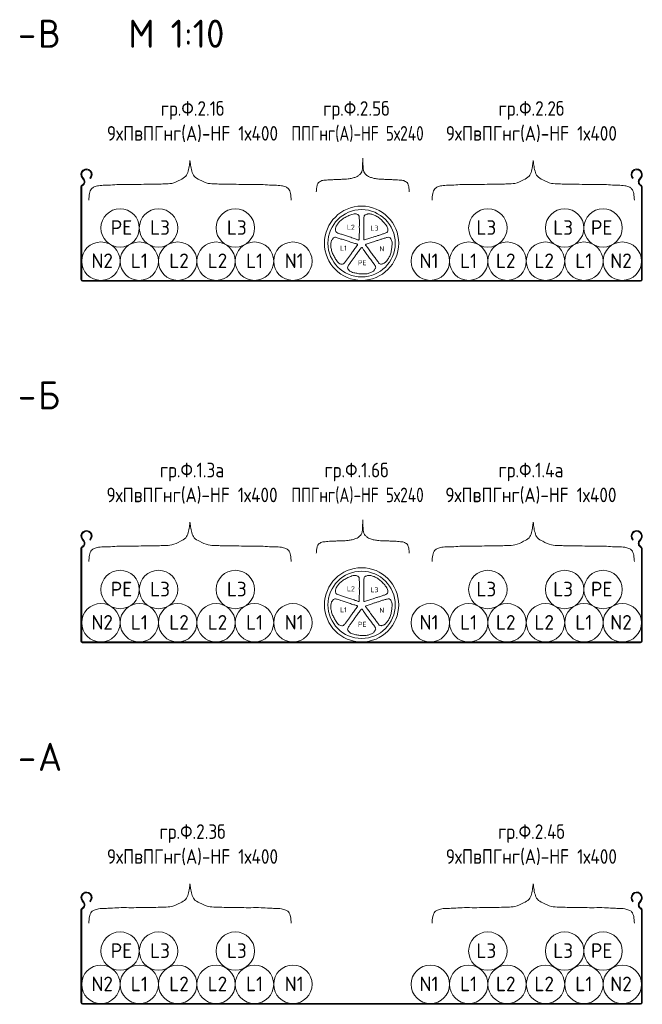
# Model space of a CAD drawing. Header units: millimetres. Extents: x -32229 to 291619, y -13689 to 125138.
# Tile 561 of 565: x 162424 to 162978, y 20 to 897. Entities that reach past the tile are written whole.
import ezdxf

# ---------------------------------------------------------------- set-up
doc = ezdxf.new("R2010")
doc.units = ezdxf.units.MM
doc.layers.add('G-____-____-TEXT', color=7, linetype='Continuous', lineweight=9)
doc.layers.add('Заполнение лотков_dwg', color=7, linetype='Continuous', lineweight=9, true_color=0x767676)
doc.styles.add('GOST Common_11', font='GOST_Common.ttf', dxfattribs={"height": 25})
doc.styles.add('GOST Common_3', font='GOST_Common.ttf', dxfattribs={"height": 13})
doc.styles.add('GOST Common_4', font='GOST_Common.ttf', dxfattribs={"width": 0.9, "height": 13})
doc.styles.add('GOST Common_6', font='GOST_Common.ttf', dxfattribs={"width": 0.8, "height": 13})
doc.styles.add('GOST Common_7', font='GOST_Common.ttf', dxfattribs={"height": 4.499724})

# ---------------------------------------------------------------- blocks, each defined once
blk = doc.blocks.new('Заполнение лотков_dwg__U9-3107531-Заполнение лотков')
at = {"lineweight": 9}
for p, q in [((45.57, 111.74), (46.79, 110.16)), ((47.35, 110.58), (46.12, 112.17)), ((52.53, 111.73), (53.02, 111.23)), ((536.02, 111.23), (536.51, 111.73)), ((542.92, 112.17), (541.7, 110.58)), ((542.25, 110.16), (543.48, 111.74)), ((44.52, 103.47), (44.52, 21.3)), ((45.22, 21.3), (45.22, 103.47)), ((543.82, 103.47), (543.82, 21.3)), ((544.52, 21.3), (544.52, 103.47)), ((543.02, 20.5), (46.02, 20.5)), ((46.02, 19.8), (543.02, 19.8))]:
    blk.add_line(p, q, dxfattribs=at)
for centre, radius, start, end in [((49.52, 114.8), 5, 314.427, 217.75957), ((49.52, 114.8), 4.3, 314.427, 217.75957), ((539.52, 114.8), 5, 322.24043, 225.573), ((539.52, 114.8), 4.3, 322.24043, 225.573), ((47.02, 103.47), 2.5, 118.21148, 180), ((44.42, 108.32), 3, 298.21148, 37.75957), ((44.42, 108.32), 3.7, 298.21148, 37.75957), ((544.62, 108.32), 3.7, 142.24043, 241.78852), ((544.62, 108.32), 3, 142.24043, 241.78852), ((542.02, 103.47), 2.5, 0, 61.78852), ((47.02, 103.47), 1.8, 118.21148, 180), ((542.02, 103.47), 1.8, 0, 61.78852), ((46.02, 21.3), 1.5, 180, 270), ((46.02, 21.3), 0.8, 180, 270), ((543.02, 21.3), 0.8, 270, 360), ((543.02, 21.3), 1.5, 270, 360)]:
    blk.add_arc(centre, radius, start, end, dxfattribs=at)
blk = doc.blocks.new('Заполнение лотков_dwg__U5-3107534-Заполнение лотков')
at = {"lineweight": 9}
for p, q in [((45.57, 433.82), (46.79, 432.24)), ((47.35, 432.67), (46.12, 434.25)), ((52.53, 433.81), (53.02, 433.31)), ((536.02, 433.31), (536.51, 433.81)), ((542.92, 434.25), (541.7, 432.67)), ((542.25, 432.24), (543.48, 433.82)), ((44.52, 425.55), (44.52, 343.38)), ((45.22, 343.38), (45.22, 425.55)), ((543.82, 425.55), (543.82, 343.38)), ((544.52, 343.38), (544.52, 425.55)), ((543.02, 342.58), (46.02, 342.58)), ((46.02, 341.88), (543.02, 341.88))]:
    blk.add_line(p, q, dxfattribs=at)
for centre, radius, start, end in [((49.52, 436.88), 5, 314.427, 217.75957), ((49.52, 436.88), 4.3, 314.427, 217.75957), ((539.52, 436.88), 5, 322.24043, 225.573), ((539.52, 436.88), 4.3, 322.24043, 225.573), ((44.42, 430.4), 3, 298.21148, 37.75957), ((44.42, 430.4), 3.7, 298.21148, 37.75957), ((544.62, 430.4), 3.7, 142.24043, 241.78852), ((544.62, 430.4), 3, 142.24043, 241.78852), ((47.02, 425.55), 2.5, 118.21148, 180), ((47.02, 425.55), 1.8, 118.21148, 180), ((542.02, 425.55), 1.8, 0, 61.78852), ((542.02, 425.55), 2.5, 0, 61.78852), ((46.02, 343.38), 1.5, 180, 270), ((46.02, 343.38), 0.8, 180, 270), ((543.02, 343.38), 0.8, 270, 0), ((543.02, 343.38), 1.5, 270, 0)]:
    blk.add_arc(centre, radius, start, end, dxfattribs=at)
blk = doc.blocks.new('Заполнение лотков_dwg__U4-3107537-Заполнение лотков')
at = {"lineweight": 9}
for p, q in [((45.57, 755.9), (46.79, 754.32)), ((47.35, 754.75), (46.12, 756.33)), ((52.53, 755.89), (53.02, 755.39)), ((536.02, 755.39), (536.51, 755.89)), ((542.92, 756.33), (541.7, 754.75)), ((542.25, 754.32), (543.48, 755.9)), ((44.52, 747.64), (44.52, 665.46)), ((45.22, 665.46), (45.22, 747.64)), ((543.82, 747.64), (543.82, 665.46)), ((544.52, 665.46), (544.52, 747.64)), ((543.02, 664.66), (46.02, 664.66)), ((46.02, 663.96), (543.02, 663.96))]:
    blk.add_line(p, q, dxfattribs=at)
for centre, radius, start, end in [((49.52, 758.96), 5, 314.427, 217.75957), ((49.52, 758.96), 4.3, 314.427, 217.75957), ((539.52, 758.96), 5, 322.24043, 225.573), ((539.52, 758.96), 4.3, 322.24043, 225.573), ((44.42, 752.48), 3, 298.21148, 37.75957), ((44.42, 752.48), 3.7, 298.21148, 37.75957), ((544.62, 752.48), 3.7, 142.24043, 241.78852), ((544.62, 752.48), 3, 142.24043, 241.78852), ((47.02, 747.64), 2.5, 118.21148, 180), ((47.02, 747.64), 1.8, 118.21148, 180), ((542.02, 747.64), 1.8, 0, 61.78852), ((542.02, 747.64), 2.5, 0, 61.78852), ((46.02, 665.46), 1.5, 180, 270), ((46.02, 665.46), 0.8, 180, 270), ((543.02, 665.46), 0.8, 270, 0), ((543.02, 665.46), 1.5, 270, 0)]:
    blk.add_arc(centre, radius, start, end, dxfattribs=at)
blk = doc.blocks.new('Заполнение лотков_dwg-2902818-Заполнение лотков')
at = {"lineweight": 9}
for centre in [(79.47, 711.39), (113.67, 711.39), (182.07, 711.39), (406.97, 711.39), (475.37, 711.39), (509.57, 711.39), (62.32, 681.76), (96.52, 681.76), (130.72, 681.76), (164.92, 681.76), (199.12, 681.76), (233.32, 681.76), (355.72, 681.76), (389.92, 681.76), (424.12, 681.76), (458.32, 681.76), (492.52, 681.76), (526.72, 681.76), (79.47, 389.3), (113.67, 389.3), (182.07, 389.3), (406.97, 389.3), (475.37, 389.3), (509.57, 389.3), (62.32, 359.68), (96.52, 359.68), (130.72, 359.68), (164.92, 359.68), (199.12, 359.68), (233.32, 359.68), (355.72, 359.68), (389.92, 359.68), (424.12, 359.68), (458.32, 359.68), (492.52, 359.68), (526.72, 359.68), (79.47, 67.22), (113.67, 67.22), (182.07, 67.22), (406.97, 67.22), (475.37, 67.22), (509.57, 67.22), (62.32, 37.6), (96.52, 37.6), (130.72, 37.6), (164.92, 37.6), (199.12, 37.6), (233.32, 37.6), (355.72, 37.6), (389.92, 37.6), (424.12, 37.6), (458.32, 37.6), (492.52, 37.6), (526.72, 37.6)]:
    blk.add_circle(centre, 17.1, dxfattribs=at)
at = {"lineweight": 20}
for centre, radius in [((294.52, 697.73), 33.07), ((294.52, 697.73), 29.94), ((294.52, 375.65), 33.07), ((294.52, 375.65), 29.94)]:
    blk.add_circle(centre, radius, dxfattribs=at)
for points, knots in [([(254.2, 743.63), (254.28, 744.68), (254.44, 746.75), (254.83, 749.49), (255.76, 751.85), (257.61, 752.57), (259.01, 753.66), (261.02, 753.87), (263.28, 754.04), (265.95, 754.44), (269.04, 754.23), (272.36, 754.71), (276.05, 754.63), (279.45, 754.75), (282.87, 755.15), (286.1, 755.6), (289.07, 756.56), (291.61, 757.73), (293.4, 759.4), (295.04, 761.47), (295.19, 764.43), (295.49, 768.37), (295.54, 771.47), (295.57, 773.39)], [0, 0, 0, 0, 2.182132, 4.314052, 5.866626, 7.063997, 8.29436, 9.499162, 11.147, 13.064348, 15.086668, 17.574193, 20.01655, 22.76622, 24.650259, 27.201992, 29.522405, 31.143136, 32.975647, 34.593911, 36.48099, 38.931204, 42.916765, 42.916765, 42.916765, 42.916765]), ([(336.95, 743.63), (336.87, 744.68), (336.71, 746.75), (336.31, 749.49), (335.39, 751.85), (333.53, 752.57), (332.13, 753.66), (330.13, 753.87), (327.87, 754.04), (325.2, 754.44), (322.1, 754.23), (318.78, 754.71), (315.09, 754.63), (311.7, 754.75), (308.27, 755.15), (305.05, 755.6), (302.08, 756.56), (299.53, 757.73), (297.75, 759.4), (296.1, 761.47), (295.95, 764.43), (295.66, 768.37), (295.61, 771.47), (295.57, 773.39)], [0, 0, 0, 0, 2.182132, 4.314052, 5.866626, 7.063997, 8.29436, 9.499162, 11.147, 13.064348, 15.086668, 17.574193, 20.01655, 22.76622, 24.650259, 27.201992, 29.522405, 31.143136, 32.975647, 34.593911, 36.48099, 38.931204, 42.916765, 42.916765, 42.916765, 42.916765]), ([(51.63, 736.19), (51.7, 738.13), (51.83, 741.6), (53.29, 746.17), (56.69, 748.2), (60.77, 749.23), (65.69, 749.44), (71.74, 749.47), (78.84, 750.26), (87.14, 749.95), (96.2, 750.12), (104.85, 750.34), (112.52, 750.29), (119.15, 750.65), (126.13, 750.62), (132.3, 753.91), (138.3, 756.82), (140.29, 762.17), (141.11, 766.86), (141.51, 770), (141.68, 771.33)], [0, 0, 0, 0, 3.342075, 5.984442, 7.621474, 9.82536, 13.143668, 15.967813, 20.138617, 25.285199, 30.111538, 35.579521, 40.042155, 43.153866, 46.946057, 51.69638, 54.970465, 57.813189, 60.898929, 63.188352, 63.188352, 63.188352, 63.188352]), ([(231.72, 736.19), (231.65, 738.13), (231.52, 741.6), (230.06, 746.17), (226.66, 748.2), (222.58, 749.23), (217.66, 749.44), (211.61, 749.47), (204.52, 750.26), (196.21, 749.95), (187.15, 750.12), (178.5, 750.34), (170.84, 750.29), (164.21, 750.65), (157.22, 750.62), (151.06, 753.91), (145.06, 756.82), (143.06, 762.17), (142.24, 766.86), (141.85, 770), (141.68, 771.33)], [0, 0, 0, 0, 3.342075, 5.984442, 7.621474, 9.82536, 13.143668, 15.967813, 20.138617, 25.285199, 30.111538, 35.579521, 40.042155, 43.153866, 46.946057, 51.69638, 54.970465, 57.813189, 60.898929, 63.188352, 63.188352, 63.188352, 63.188352]), ([(357.32, 736.19), (357.39, 738.13), (357.52, 741.6), (358.99, 746.17), (362.38, 748.2), (366.47, 749.23), (371.38, 749.44), (377.43, 749.47), (384.53, 750.26), (392.84, 749.95), (401.89, 750.12), (410.54, 750.34), (418.21, 750.29), (424.84, 750.65), (431.82, 750.62), (437.99, 753.91), (443.99, 756.82), (445.98, 762.17), (446.8, 766.86), (447.2, 770), (447.37, 771.33)], [0, 0, 0, 0, 3.342075, 5.984442, 7.621474, 9.82536, 13.143668, 15.967813, 20.138617, 25.285199, 30.111538, 35.579521, 40.042155, 43.153866, 46.946057, 51.69638, 54.970465, 57.813189, 60.898929, 63.188352, 63.188352, 63.188352, 63.188352]), ([(537.42, 736.19), (537.34, 738.13), (537.22, 741.6), (535.75, 746.17), (532.36, 748.2), (528.27, 749.23), (523.35, 749.44), (517.31, 749.47), (510.21, 750.26), (501.9, 749.95), (492.85, 750.12), (484.2, 750.34), (476.53, 750.29), (469.9, 750.65), (462.92, 750.62), (456.75, 753.91), (450.75, 756.82), (448.76, 762.17), (447.94, 766.86), (447.54, 770), (447.37, 771.33)], [0, 0, 0, 0, 3.342075, 5.984442, 7.621474, 9.82536, 13.143668, 15.967813, 20.138617, 25.285199, 30.111538, 35.579521, 40.042155, 43.153866, 46.946057, 51.69638, 54.970465, 57.813189, 60.898929, 63.188352, 63.188352, 63.188352, 63.188352]), ([(278.23, 719.73), (277.7, 719.38), (276.7, 718.62), (275.33, 717.47), (274.1, 716.32), (273.25, 714.97), (272.37, 713.7), (271.7, 712.45), (271.27, 711.23), (271.37, 710.09), (271.38, 709.01), (271.6, 707.87), (272.68, 707), (274.17, 706.47), (275.82, 705.93), (277.57, 705.47), (279.23, 704.77), (281.11, 704.28), (282.93, 703.63), (284.89, 702.97), (286.88, 702.45), (288.69, 701.74), (290.3, 701.23), (291.27, 700.75), (292.15, 700.52), (292.35, 700.92), (292.37, 701.1), (292.39, 701.21)], [26.081087, 26.081087, 26.081087, 26.081087, 27.44534, 28.770929, 29.91924, 31.026039, 32.171281, 33.224344, 34.071878, 34.883626, 35.655862, 36.414133, 37.247169, 38.484151, 39.806869, 40.950388, 42.376274, 43.648155, 45.114565, 46.499243, 48.079557, 49.504978, 50.712324, 51.587011, 52.074339, 52.221954, 52.463963, 52.463963, 52.463963, 52.463963]), ([(292.39, 701.21), (292.4, 702.51), (292.41, 705.15), (292.62, 708.82), (292.46, 712.18), (292.59, 715.25), (292.55, 718.23), (292.47, 720.71), (292.14, 722.97), (290.37, 723.71), (288.71, 724.11), (286.79, 723.76), (284.99, 723.2), (283.19, 722.35), (281.51, 721.59), (279.81, 720.71), (278.75, 720.08), (278.23, 719.73)], [0, 0, 0, 0, 2.800845, 5.643137, 7.875827, 9.986776, 12.240311, 14.210736, 15.482038, 16.700833, 17.94323, 19.17228, 20.790486, 21.990263, 23.425306, 24.751053, 26.081087, 26.081087, 26.081087, 26.081087]), ([(310.41, 720.02), (309.91, 720.42), (308.88, 721.14), (307.36, 722.08), (305.89, 722.9), (304.34, 723.29), (302.87, 723.73), (301.47, 723.98), (300.18, 724.02), (299.12, 723.57), (298.09, 723.23), (297.08, 722.67), (296.59, 721.36), (296.55, 719.79), (296.54, 718.06), (296.64, 716.24), (296.49, 714.45), (296.6, 712.51), (296.55, 710.58), (296.53, 708.52), (296.65, 706.46), (296.53, 704.52), (296.54, 702.83), (296.39, 701.75), (296.44, 700.85), (296.88, 700.78), (297.06, 700.82), (297.17, 700.84)], [26.081087, 26.081087, 26.081087, 26.081087, 27.44534, 28.770929, 29.91924, 31.026039, 32.171281, 33.224344, 34.071878, 34.883626, 35.655862, 36.414133, 37.247169, 38.484151, 39.806869, 40.950388, 42.376274, 43.648155, 45.114565, 46.499243, 48.079557, 49.504978, 50.712324, 51.587011, 52.074339, 52.221954, 52.463963, 52.463963, 52.463963, 52.463963]), ([(297.17, 700.84), (298.41, 701.23), (300.92, 702.03), (304.48, 702.97), (307.62, 704.16), (310.58, 704.98), (313.41, 705.95), (315.75, 706.79), (317.79, 707.8), (317.95, 709.71), (317.82, 711.41), (316.89, 713.13), (315.8, 714.66), (314.44, 716.12), (313.19, 717.48), (311.83, 718.82), (310.9, 719.64), (310.41, 720.02)], [0, 0, 0, 0, 2.800845, 5.643137, 7.875827, 9.986776, 12.240311, 14.210736, 15.482038, 16.700833, 17.94323, 19.17228, 20.790486, 21.990263, 23.425306, 24.751053, 26.081087, 26.081087, 26.081087, 26.081087]), ([(268.41, 689.51), (268.19, 690.11), (267.83, 691.31), (267.39, 693.05), (267.07, 694.7), (267.18, 696.29), (267.22, 697.83), (267.41, 699.24), (267.78, 700.47), (268.53, 701.35), (269.17, 702.22), (270.01, 703.01), (271.41, 703.07), (272.92, 702.62), (274.57, 702.1), (276.26, 701.44), (278.02, 701.03), (279.83, 700.32), (281.68, 699.78), (283.65, 699.16), (285.56, 698.41), (287.45, 697.92), (289.05, 697.38), (290.12, 697.2), (290.97, 696.87), (290.89, 696.43), (290.81, 696.27), (290.75, 696.17)], [26.081087, 26.081087, 26.081087, 26.081087, 27.44534, 28.770929, 29.91924, 31.026039, 32.171281, 33.224344, 34.071878, 34.883626, 35.655862, 36.414133, 37.247169, 38.484151, 39.806869, 40.950388, 42.376274, 43.648155, 45.114565, 46.499243, 48.079557, 49.504978, 50.712324, 51.587011, 52.074339, 52.221954, 52.463963, 52.463963, 52.463963, 52.463963]), ([(298.49, 696.78), (299.73, 697.19), (302.23, 698.02), (305.66, 699.35), (308.9, 700.23), (311.78, 701.31), (314.63, 702.19), (317.01, 702.88), (319.27, 703.27), (320.51, 701.81), (321.41, 700.36), (321.67, 698.42), (321.69, 696.54), (321.44, 694.57), (321.23, 692.73), (320.93, 690.84), (320.65, 689.63), (320.48, 689.04)], [0, 0, 0, 0, 2.800845, 5.643137, 7.875827, 9.986776, 12.240311, 14.210736, 15.482038, 16.700833, 17.94323, 19.17228, 20.790486, 21.990263, 23.425306, 24.751053, 26.081087, 26.081087, 26.081087, 26.081087]), ([(290.75, 696.17), (289.99, 695.11), (288.46, 692.97), (286.47, 689.88), (284.36, 687.26), (282.67, 684.7), (280.87, 682.31), (279.35, 680.35), (277.76, 678.71), (275.9, 679.15), (274.31, 679.8), (272.97, 681.22), (271.85, 682.73), (270.89, 684.47), (269.98, 686.08), (269.11, 687.79), (268.63, 688.93), (268.41, 689.51)], [0, 0, 0, 0, 2.800845, 5.643137, 7.875827, 9.986776, 12.240311, 14.210736, 15.482038, 16.700833, 17.94323, 19.17228, 20.790486, 21.990263, 23.425306, 24.751053, 26.081087, 26.081087, 26.081087, 26.081087]), ([(294.23, 693.66), (293.46, 692.61), (291.91, 690.48), (289.6, 687.62), (287.78, 684.79), (285.87, 682.38), (284.17, 679.93), (282.78, 677.87), (281.73, 675.84), (282.74, 674.21), (283.85, 672.91), (285.62, 672.08), (287.41, 671.49), (289.36, 671.13), (291.17, 670.77), (293.06, 670.48), (294.3, 670.38), (294.92, 670.36)], [0, 0, 0, 0, 2.800845, 5.643137, 7.875827, 9.986776, 12.240311, 14.210736, 15.482038, 16.700833, 17.94323, 19.17228, 20.790486, 21.990263, 23.425306, 24.751053, 26.081087, 26.081087, 26.081087, 26.081087]), ([(294.92, 670.36), (295.56, 670.34), (296.81, 670.37), (298.6, 670.51), (300.27, 670.71), (301.74, 671.32), (303.19, 671.84), (304.47, 672.47), (305.53, 673.2), (306.12, 674.19), (306.75, 675.07), (307.23, 676.12), (306.85, 677.47), (305.95, 678.76), (304.93, 680.16), (303.77, 681.56), (302.84, 683.1), (301.6, 684.59), (300.5, 686.18), (299.29, 687.85), (297.98, 689.44), (296.92, 691.08), (295.91, 692.43), (295.4, 693.39), (294.82, 694.08), (294.43, 693.88), (294.3, 693.75), (294.23, 693.66)], [26.081087, 26.081087, 26.081087, 26.081087, 27.44534, 28.770929, 29.91924, 31.026039, 32.171281, 33.224344, 34.071878, 34.883626, 35.655862, 36.414133, 37.247169, 38.484151, 39.806869, 40.950388, 42.376274, 43.648155, 45.114565, 46.499243, 48.079557, 49.504978, 50.712324, 51.587011, 52.074339, 52.221954, 52.463963, 52.463963, 52.463963, 52.463963]), ([(320.48, 689.04), (320.3, 688.43), (319.89, 687.24), (319.22, 685.58), (318.52, 684.05), (317.49, 682.83), (316.56, 681.6), (315.57, 680.58), (314.55, 679.79), (313.43, 679.53), (312.4, 679.2), (311.25, 679.06), (310.08, 679.83), (309.13, 681.08), (308.1, 682.47), (307.12, 684), (305.94, 685.36), (304.89, 687), (303.72, 688.53), (302.48, 690.19), (301.37, 691.92), (300.13, 693.42), (299.15, 694.8), (298.39, 695.57), (297.91, 696.34), (298.22, 696.65), (298.39, 696.73), (298.49, 696.78)], [26.081087, 26.081087, 26.081087, 26.081087, 27.44534, 28.770929, 29.91924, 31.026039, 32.171281, 33.224344, 34.071878, 34.883626, 35.655862, 36.414133, 37.247169, 38.484151, 39.806869, 40.950388, 42.376274, 43.648155, 45.114565, 46.499243, 48.079557, 49.504978, 50.712324, 51.587011, 52.074339, 52.221954, 52.463963, 52.463963, 52.463963, 52.463963]), ([(51.63, 414.11), (51.7, 416.05), (51.83, 419.52), (53.29, 424.09), (56.69, 426.11), (60.77, 427.15), (65.69, 427.36), (71.74, 427.39), (78.84, 428.17), (87.14, 427.87), (96.2, 428.04), (104.85, 428.26), (112.52, 428.21), (119.15, 428.57), (126.13, 428.54), (132.3, 431.83), (138.3, 434.74), (140.29, 440.09), (141.11, 444.78), (141.51, 447.92), (141.68, 449.25)], [0, 0, 0, 0, 3.342075, 5.984442, 7.621474, 9.82536, 13.143668, 15.967813, 20.138617, 25.285199, 30.111538, 35.579521, 40.042155, 43.153866, 46.946057, 51.69638, 54.970465, 57.813189, 60.898929, 63.188352, 63.188352, 63.188352, 63.188352]), ([(231.72, 414.11), (231.65, 416.05), (231.52, 419.52), (230.06, 424.09), (226.66, 426.11), (222.58, 427.15), (217.66, 427.36), (211.61, 427.39), (204.52, 428.17), (196.21, 427.87), (187.15, 428.04), (178.5, 428.26), (170.84, 428.21), (164.21, 428.57), (157.22, 428.54), (151.06, 431.83), (145.06, 434.74), (143.06, 440.09), (142.24, 444.78), (141.85, 447.92), (141.68, 449.25)], [0, 0, 0, 0, 3.342075, 5.984442, 7.621474, 9.82536, 13.143668, 15.967813, 20.138617, 25.285199, 30.111538, 35.579521, 40.042155, 43.153866, 46.946057, 51.69638, 54.970465, 57.813189, 60.898929, 63.188352, 63.188352, 63.188352, 63.188352]), ([(254.2, 421.55), (254.28, 422.59), (254.44, 424.67), (254.83, 427.4), (255.76, 429.77), (257.61, 430.49), (259.01, 431.58), (261.02, 431.79), (263.28, 431.96), (265.95, 432.36), (269.04, 432.15), (272.36, 432.62), (276.05, 432.55), (279.45, 432.67), (282.87, 433.07), (286.1, 433.52), (289.07, 434.48), (291.61, 435.65), (293.4, 437.32), (295.04, 439.39), (295.19, 442.35), (295.49, 446.29), (295.54, 449.39), (295.57, 451.31)], [0, 0, 0, 0, 2.182132, 4.314052, 5.866626, 7.063997, 8.29436, 9.499162, 11.147, 13.064348, 15.086668, 17.574193, 20.01655, 22.76622, 24.650259, 27.201992, 29.522405, 31.143136, 32.975647, 34.593911, 36.48099, 38.931204, 42.916765, 42.916765, 42.916765, 42.916765]), ([(336.95, 421.55), (336.87, 422.59), (336.71, 424.67), (336.31, 427.4), (335.39, 429.77), (333.53, 430.49), (332.13, 431.58), (330.13, 431.79), (327.87, 431.96), (325.2, 432.36), (322.1, 432.15), (318.78, 432.62), (315.09, 432.55), (311.7, 432.67), (308.27, 433.07), (305.05, 433.52), (302.08, 434.48), (299.53, 435.65), (297.75, 437.32), (296.1, 439.39), (295.95, 442.35), (295.66, 446.29), (295.61, 449.39), (295.57, 451.31)], [0, 0, 0, 0, 2.182132, 4.314052, 5.866626, 7.063997, 8.29436, 9.499162, 11.147, 13.064348, 15.086668, 17.574193, 20.01655, 22.76622, 24.650259, 27.201992, 29.522405, 31.143136, 32.975647, 34.593911, 36.48099, 38.931204, 42.916765, 42.916765, 42.916765, 42.916765]), ([(357.32, 414.11), (357.39, 416.05), (357.52, 419.52), (358.99, 424.09), (362.38, 426.11), (366.47, 427.15), (371.38, 427.36), (377.43, 427.39), (384.53, 428.17), (392.84, 427.87), (401.89, 428.04), (410.54, 428.26), (418.21, 428.21), (424.84, 428.57), (431.82, 428.54), (437.99, 431.83), (443.99, 434.74), (445.98, 440.09), (446.8, 444.78), (447.2, 447.92), (447.37, 449.25)], [0, 0, 0, 0, 3.342075, 5.984442, 7.621474, 9.82536, 13.143668, 15.967813, 20.138617, 25.285199, 30.111538, 35.579521, 40.042155, 43.153866, 46.946057, 51.69638, 54.970465, 57.813189, 60.898929, 63.188352, 63.188352, 63.188352, 63.188352]), ([(537.42, 414.11), (537.34, 416.05), (537.22, 419.52), (535.75, 424.09), (532.36, 426.11), (528.27, 427.15), (523.35, 427.36), (517.31, 427.39), (510.21, 428.17), (501.9, 427.87), (492.85, 428.04), (484.2, 428.26), (476.53, 428.21), (469.9, 428.57), (462.92, 428.54), (456.75, 431.83), (450.75, 434.74), (448.76, 440.09), (447.94, 444.78), (447.54, 447.92), (447.37, 449.25)], [0, 0, 0, 0, 3.342075, 5.984442, 7.621474, 9.82536, 13.143668, 15.967813, 20.138617, 25.285199, 30.111538, 35.579521, 40.042155, 43.153866, 46.946057, 51.69638, 54.970465, 57.813189, 60.898929, 63.188352, 63.188352, 63.188352, 63.188352]), ([(278.23, 397.65), (277.7, 397.29), (276.7, 396.54), (275.33, 395.39), (274.1, 394.24), (273.25, 392.89), (272.37, 391.62), (271.7, 390.37), (271.27, 389.15), (271.37, 388), (271.38, 386.92), (271.6, 385.79), (272.68, 384.92), (274.17, 384.39), (275.82, 383.85), (277.57, 383.39), (279.23, 382.69), (281.11, 382.19), (282.93, 381.55), (284.89, 380.89), (286.88, 380.37), (288.69, 379.66), (290.3, 379.15), (291.27, 378.67), (292.15, 378.44), (292.35, 378.84), (292.37, 379.01), (292.39, 379.13)], [26.081087, 26.081087, 26.081087, 26.081087, 27.44534, 28.770929, 29.91924, 31.026039, 32.171281, 33.224344, 34.071878, 34.883626, 35.655862, 36.414133, 37.247169, 38.484151, 39.806869, 40.950388, 42.376274, 43.648155, 45.114565, 46.499243, 48.079557, 49.504978, 50.712324, 51.587011, 52.074339, 52.221954, 52.463963, 52.463963, 52.463963, 52.463963]), ([(292.39, 379.13), (292.4, 380.43), (292.41, 383.07), (292.62, 386.74), (292.46, 390.09), (292.59, 393.17), (292.55, 396.15), (292.47, 398.63), (292.14, 400.89), (290.37, 401.63), (288.71, 402.03), (286.79, 401.68), (284.99, 401.12), (283.19, 400.27), (281.51, 399.5), (279.81, 398.63), (278.75, 398), (278.23, 397.65)], [0, 0, 0, 0, 2.800845, 5.643137, 7.875827, 9.986776, 12.240311, 14.210736, 15.482038, 16.700833, 17.94323, 19.17228, 20.790486, 21.990263, 23.425306, 24.751053, 26.081087, 26.081087, 26.081087, 26.081087]), ([(310.41, 397.94), (309.91, 398.33), (308.88, 399.05), (307.36, 400), (305.89, 400.82), (304.34, 401.21), (302.87, 401.65), (301.47, 401.9), (300.18, 401.93), (299.12, 401.49), (298.09, 401.15), (297.08, 400.59), (296.59, 399.28), (296.55, 397.71), (296.54, 395.98), (296.64, 394.16), (296.49, 392.37), (296.6, 390.43), (296.55, 388.5), (296.53, 386.43), (296.65, 384.38), (296.53, 382.43), (296.54, 380.74), (296.39, 379.67), (296.44, 378.77), (296.88, 378.7), (297.06, 378.73), (297.17, 378.75)], [26.081087, 26.081087, 26.081087, 26.081087, 27.44534, 28.770929, 29.91924, 31.026039, 32.171281, 33.224344, 34.071878, 34.883626, 35.655862, 36.414133, 37.247169, 38.484151, 39.806869, 40.950388, 42.376274, 43.648155, 45.114565, 46.499243, 48.079557, 49.504978, 50.712324, 51.587011, 52.074339, 52.221954, 52.463963, 52.463963, 52.463963, 52.463963]), ([(297.17, 378.75), (298.41, 379.15), (300.92, 379.95), (304.48, 380.88), (307.62, 382.08), (310.58, 382.9), (313.41, 383.87), (315.75, 384.7), (317.79, 385.72), (317.95, 387.62), (317.82, 389.33), (316.89, 391.05), (315.8, 392.58), (314.44, 394.03), (313.19, 395.39), (311.83, 396.74), (310.9, 397.56), (310.41, 397.94)], [0, 0, 0, 0, 2.800845, 5.643137, 7.875827, 9.986776, 12.240311, 14.210736, 15.482038, 16.700833, 17.94323, 19.17228, 20.790486, 21.990263, 23.425306, 24.751053, 26.081087, 26.081087, 26.081087, 26.081087]), ([(268.41, 367.43), (268.19, 368.03), (267.83, 369.23), (267.39, 370.96), (267.07, 372.62), (267.18, 374.21), (267.22, 375.75), (267.41, 377.16), (267.78, 378.39), (268.53, 379.27), (269.17, 380.14), (270.01, 380.92), (271.41, 380.99), (272.92, 380.54), (274.57, 380.01), (276.26, 379.35), (278.02, 378.95), (279.83, 378.24), (281.68, 377.7), (283.65, 377.08), (285.56, 376.33), (287.45, 375.84), (289.05, 375.3), (290.12, 375.12), (290.97, 374.79), (290.89, 374.35), (290.81, 374.19), (290.75, 374.09)], [26.081087, 26.081087, 26.081087, 26.081087, 27.44534, 28.770929, 29.91924, 31.026039, 32.171281, 33.224344, 34.071878, 34.883626, 35.655862, 36.414133, 37.247169, 38.484151, 39.806869, 40.950388, 42.376274, 43.648155, 45.114565, 46.499243, 48.079557, 49.504978, 50.712324, 51.587011, 52.074339, 52.221954, 52.463963, 52.463963, 52.463963, 52.463963]), ([(298.49, 374.7), (299.73, 375.11), (302.23, 375.94), (305.66, 377.27), (308.9, 378.15), (311.78, 379.23), (314.63, 380.1), (317.01, 380.8), (319.27, 381.18), (320.51, 379.73), (321.41, 378.28), (321.67, 376.34), (321.69, 374.46), (321.44, 372.48), (321.23, 370.65), (320.93, 368.76), (320.65, 367.55), (320.48, 366.96)], [0, 0, 0, 0, 2.800845, 5.643137, 7.875827, 9.986776, 12.240311, 14.210736, 15.482038, 16.700833, 17.94323, 19.17228, 20.790486, 21.990263, 23.425306, 24.751053, 26.081087, 26.081087, 26.081087, 26.081087]), ([(290.75, 374.09), (289.99, 373.03), (288.46, 370.89), (286.47, 367.8), (284.36, 365.18), (282.67, 362.62), (280.87, 360.23), (279.35, 358.26), (277.76, 356.63), (275.9, 357.07), (274.31, 357.72), (272.97, 359.14), (271.85, 360.65), (270.89, 362.39), (269.98, 364), (269.11, 365.7), (268.63, 366.84), (268.41, 367.43)], [0, 0, 0, 0, 2.800845, 5.643137, 7.875827, 9.986776, 12.240311, 14.210736, 15.482038, 16.700833, 17.94323, 19.17228, 20.790486, 21.990263, 23.425306, 24.751053, 26.081087, 26.081087, 26.081087, 26.081087]), ([(294.23, 371.58), (293.46, 370.53), (291.91, 368.4), (289.6, 365.54), (287.78, 362.71), (285.87, 360.3), (284.17, 357.85), (282.78, 355.79), (281.73, 353.76), (282.74, 352.13), (283.85, 350.83), (285.62, 350), (287.41, 349.41), (289.36, 349.04), (291.17, 348.69), (293.06, 348.4), (294.3, 348.3), (294.92, 348.28)], [0, 0, 0, 0, 2.800845, 5.643137, 7.875827, 9.986776, 12.240311, 14.210736, 15.482038, 16.700833, 17.94323, 19.17228, 20.790486, 21.990263, 23.425306, 24.751053, 26.081087, 26.081087, 26.081087, 26.081087]), ([(294.92, 348.28), (295.56, 348.26), (296.81, 348.29), (298.6, 348.42), (300.27, 348.63), (301.74, 349.24), (303.19, 349.76), (304.47, 350.38), (305.53, 351.12), (306.12, 352.11), (306.75, 352.99), (307.23, 354.04), (306.85, 355.39), (305.95, 356.68), (304.93, 358.08), (303.77, 359.48), (302.84, 361.02), (301.6, 362.51), (300.5, 364.1), (299.29, 365.77), (297.98, 367.36), (296.92, 369), (295.91, 370.35), (295.4, 371.31), (294.82, 372), (294.43, 371.8), (294.3, 371.66), (294.23, 371.58)], [26.081087, 26.081087, 26.081087, 26.081087, 27.44534, 28.770929, 29.91924, 31.026039, 32.171281, 33.224344, 34.071878, 34.883626, 35.655862, 36.414133, 37.247169, 38.484151, 39.806869, 40.950388, 42.376274, 43.648155, 45.114565, 46.499243, 48.079557, 49.504978, 50.712324, 51.587011, 52.074339, 52.221954, 52.463963, 52.463963, 52.463963, 52.463963]), ([(320.48, 366.96), (320.3, 366.34), (319.89, 365.15), (319.22, 363.5), (318.52, 361.97), (317.49, 360.75), (316.56, 359.52), (315.57, 358.5), (314.55, 357.71), (313.43, 357.44), (312.4, 357.12), (311.25, 356.98), (310.08, 357.74), (309.13, 359), (308.1, 360.39), (307.12, 361.92), (305.94, 363.28), (304.89, 364.92), (303.72, 366.44), (302.48, 368.11), (301.37, 369.84), (300.13, 371.34), (299.15, 372.72), (298.39, 373.49), (297.91, 374.26), (298.22, 374.57), (298.39, 374.65), (298.49, 374.7)], [26.081087, 26.081087, 26.081087, 26.081087, 27.44534, 28.770929, 29.91924, 31.026039, 32.171281, 33.224344, 34.071878, 34.883626, 35.655862, 36.414133, 37.247169, 38.484151, 39.806869, 40.950388, 42.376274, 43.648155, 45.114565, 46.499243, 48.079557, 49.504978, 50.712324, 51.587011, 52.074339, 52.221954, 52.463963, 52.463963, 52.463963, 52.463963]), ([(51.63, 92.02), (51.7, 93.96), (51.83, 97.44), (53.29, 102.01), (56.69, 104.03), (60.77, 105.07), (65.69, 105.28), (71.74, 105.31), (78.84, 106.09), (87.14, 105.79), (96.2, 105.96), (104.85, 106.18), (112.52, 106.12), (119.15, 106.49), (126.13, 106.46), (132.3, 109.75), (138.3, 112.66), (140.29, 118.01), (141.11, 122.7), (141.51, 125.84), (141.68, 127.17)], [0, 0, 0, 0, 3.342075, 5.984442, 7.621474, 9.82536, 13.143668, 15.967813, 20.138617, 25.285199, 30.111538, 35.579521, 40.042155, 43.153866, 46.946057, 51.69638, 54.970465, 57.813189, 60.898929, 63.188352, 63.188352, 63.188352, 63.188352]), ([(231.72, 92.02), (231.65, 93.96), (231.52, 97.44), (230.06, 102.01), (226.66, 104.03), (222.58, 105.07), (217.66, 105.28), (211.61, 105.31), (204.52, 106.09), (196.21, 105.79), (187.15, 105.96), (178.5, 106.18), (170.84, 106.12), (164.21, 106.49), (157.22, 106.46), (151.06, 109.75), (145.06, 112.66), (143.06, 118.01), (142.24, 122.7), (141.85, 125.84), (141.68, 127.17)], [0, 0, 0, 0, 3.342075, 5.984442, 7.621474, 9.82536, 13.143668, 15.967813, 20.138617, 25.285199, 30.111538, 35.579521, 40.042155, 43.153866, 46.946057, 51.69638, 54.970465, 57.813189, 60.898929, 63.188352, 63.188352, 63.188352, 63.188352]), ([(357.32, 92.02), (357.39, 93.96), (357.52, 97.44), (358.99, 102.01), (362.38, 104.03), (366.47, 105.07), (371.38, 105.28), (377.43, 105.31), (384.53, 106.09), (392.84, 105.79), (401.89, 105.96), (410.54, 106.18), (418.21, 106.12), (424.84, 106.49), (431.82, 106.46), (437.99, 109.75), (443.99, 112.66), (445.98, 118.01), (446.8, 122.7), (447.2, 125.84), (447.37, 127.17)], [0, 0, 0, 0, 3.342075, 5.984442, 7.621474, 9.82536, 13.143668, 15.967813, 20.138617, 25.285199, 30.111538, 35.579521, 40.042155, 43.153866, 46.946057, 51.69638, 54.970465, 57.813189, 60.898929, 63.188352, 63.188352, 63.188352, 63.188352]), ([(537.42, 92.02), (537.34, 93.96), (537.22, 97.44), (535.75, 102.01), (532.36, 104.03), (528.27, 105.07), (523.35, 105.28), (517.31, 105.31), (510.21, 106.09), (501.9, 105.79), (492.85, 105.96), (484.2, 106.18), (476.53, 106.12), (469.9, 106.49), (462.92, 106.46), (456.75, 109.75), (450.75, 112.66), (448.76, 118.01), (447.94, 122.7), (447.54, 125.84), (447.37, 127.17)], [0, 0, 0, 0, 3.342075, 5.984442, 7.621474, 9.82536, 13.143668, 15.967813, 20.138617, 25.285199, 30.111538, 35.579521, 40.042155, 43.153866, 46.946057, 51.69638, 54.970465, 57.813189, 60.898929, 63.188352, 63.188352, 63.188352, 63.188352])]:
    blk.add_open_spline(points, degree=3, knots=knots, dxfattribs=at)
for name in ['Заполнение лотков_dwg__U4-3107537-Заполнение лотков', 'Заполнение лотков_dwg__U5-3107534-Заполнение лотков', 'Заполнение лотков_dwg__U9-3107531-Заполнение лотков']:
    blk.add_blockref(name, (0, 0))
at = {"lineweight": 20, "line_spacing_factor": 1.022761}
for s, insert, char_height, width, attachment_point, style in [('гр.Ф.2.1б\\P9хПвПГнг(А)-HF 1х400', (143.91, 824.3), 13, 187.3279, 2, 'GOST Common_4'), ('гр.Ф.2.5б', (260.28, 824.29), 13, 75.3077, 1, 'GOST Common_4'), ('гр.Ф.2.2б\\P9хПвПГнг(А)-HF 1х400', (445.7, 824.3), 13, 187.3279, 2, 'GOST Common_4'), ('ППГнг(А)-HF 5х240', (231.9, 802.13), 13, 142.6139, 1, 'GOST Common_6'), ('РЕ', (71.06, 718.25), 13, 23.5337, 1, 'GOST Common_3'), ('L3', (106.19, 718.25), 13, 21.9647, 1, 'GOST Common_3'), ('L3', (174.59, 718.25), 13, 21.9647, 1, 'GOST Common_3'), ('L2', (281.5, 714.27), 4.5, 7.6027, 1, 'GOST Common_7'), ('L3', (302.45, 713.45), 4.5, 7.6027, 1, 'GOST Common_7'), ('L3', (414.46, 718.25), 13, 21.9647, 3, 'GOST Common_3'), ('L3', (482.86, 718.25), 13, 21.9647, 3, 'GOST Common_3'), ('РЕ', (517.98, 718.25), 13, 23.5337, 3, 'GOST Common_3'), ('L1', (275.31, 695.62), 4.5, 6.5166, 1, 'GOST Common_7'), ('\\fGOST Common|b0|i0|c204|p34|;N', (310.33, 695.13), 4.4997, 4.3444, 1, 'GOST Common_7'), ('N2', (53.91, 688.63), 13, 23.5337, 1, 'GOST Common_3'), ('L1', (89.04, 688.63), 13, 18.8269, 1, 'GOST Common_3'), ('L2', (123.24, 688.63), 13, 21.9647, 1, 'GOST Common_3'), ('L2', (157.44, 688.63), 13, 21.9647, 1, 'GOST Common_3'), ('L1', (191.64, 688.63), 13, 18.8269, 1, 'GOST Common_3'), ('N1', (226.04, 688.63), 13, 20.3958, 1, 'GOST Common_3'), ('N1', (363.01, 688.63), 13, 20.3958, 3, 'GOST Common_3'), ('L1', (397.41, 688.63), 13, 18.8269, 3, 'GOST Common_3'), ('L2', (431.61, 688.63), 13, 21.9647, 3, 'GOST Common_3'), ('L2', (465.81, 688.63), 13, 21.9647, 3, 'GOST Common_3'), ('L1', (500.01, 688.63), 13, 18.8269, 3, 'GOST Common_3'), ('N2', (535.13, 688.63), 13, 23.5337, 3, 'GOST Common_3'), ('PE', (291.24, 682.59), 4.5, 8.1457, 1, 'GOST Common_7'), ('гр.Ф.1.3а\\P9хПвПГнг(А)-HF 1х400', (143.51, 502.22), 13, 187.3279, 2, 'GOST Common_4'), ('гр.Ф.1.6б', (261.45, 502.21), 13, 72.6405, 1, 'GOST Common_4'), ('гр.Ф.1.4а\\P9хПвПГнг(А)-HF 1х400', (445.3, 502.22), 13, 187.3279, 2, 'GOST Common_4'), ('ППГнг(А)-HF 5х240', (231.9, 480.05), 13, 142.6139, 1, 'GOST Common_6'), ('РЕ', (71.06, 396.17), 13, 23.5337, 1, 'GOST Common_3'), ('L3', (106.19, 396.17), 13, 21.9647, 1, 'GOST Common_3'), ('L3', (174.59, 396.17), 13, 21.9647, 1, 'GOST Common_3'), ('L3', (414.46, 396.17), 13, 21.9647, 3, 'GOST Common_3'), ('L3', (482.86, 396.17), 13, 21.9647, 3, 'GOST Common_3'), ('РЕ', (517.98, 396.17), 13, 23.5337, 3, 'GOST Common_3'), ('L2', (281.5, 392.19), 4.5, 7.6027, 1, 'GOST Common_7'), ('L3', (302.45, 391.37), 4.5, 7.6027, 1, 'GOST Common_7'), ('L1', (275.31, 373.53), 4.5, 6.5166, 1, 'GOST Common_7'), ('\\fGOST Common|b0|i0|c204|p34|;N', (310.33, 373.05), 4.4997, 4.3444, 1, 'GOST Common_7'), ('N2', (53.91, 366.55), 13, 23.5337, 1, 'GOST Common_3'), ('L1', (89.04, 366.55), 13, 18.8269, 1, 'GOST Common_3'), ('L2', (123.24, 366.55), 13, 21.9647, 1, 'GOST Common_3'), ('L2', (157.44, 366.55), 13, 21.9647, 1, 'GOST Common_3'), ('L1', (191.64, 366.55), 13, 18.8269, 1, 'GOST Common_3'), ('N1', (226.04, 366.55), 13, 20.3958, 1, 'GOST Common_3'), ('PE', (291.24, 360.51), 4.5, 8.1457, 1, 'GOST Common_7'), ('N1', (363.01, 366.55), 13, 20.3958, 3, 'GOST Common_3'), ('L1', (397.41, 366.55), 13, 18.8269, 3, 'GOST Common_3'), ('L2', (431.61, 366.55), 13, 21.9647, 3, 'GOST Common_3'), ('L2', (465.81, 366.55), 13, 21.9647, 3, 'GOST Common_3'), ('L1', (500.01, 366.55), 13, 18.8269, 3, 'GOST Common_3'), ('N2', (535.13, 366.55), 13, 23.5337, 3, 'GOST Common_3'), ('гр.Ф.2.3б\\P9хПвПГнг(А)-HF 1х400', (143.91, 180.13), 13, 187.3279, 2, 'GOST Common_4'), ('гр.Ф.2.4б\\P9хПвПГнг(А)-HF 1х400', (445.7, 180.13), 13, 187.3279, 2, 'GOST Common_4'), ('РЕ', (71.06, 74.09), 13, 23.5337, 1, 'GOST Common_3'), ('L3', (106.19, 74.09), 13, 21.9647, 1, 'GOST Common_3'), ('L3', (174.59, 74.09), 13, 21.9647, 1, 'GOST Common_3'), ('L3', (414.46, 74.09), 13, 21.9647, 3, 'GOST Common_3'), ('L3', (482.86, 74.09), 13, 21.9647, 3, 'GOST Common_3'), ('РЕ', (517.98, 74.09), 13, 23.5337, 3, 'GOST Common_3'), ('N2', (53.91, 44.46), 13, 23.5337, 1, 'GOST Common_3'), ('L1', (89.04, 44.46), 13, 18.8269, 1, 'GOST Common_3'), ('L2', (123.24, 44.46), 13, 21.9647, 1, 'GOST Common_3'), ('L2', (157.44, 44.46), 13, 21.9647, 1, 'GOST Common_3'), ('L1', (191.64, 44.46), 13, 18.8269, 1, 'GOST Common_3'), ('N1', (226.04, 44.46), 13, 20.3958, 1, 'GOST Common_3'), ('N1', (363.01, 44.46), 13, 20.3958, 3, 'GOST Common_3'), ('L1', (397.41, 44.46), 13, 18.8269, 3, 'GOST Common_3'), ('L2', (431.61, 44.46), 13, 21.9647, 3, 'GOST Common_3'), ('L2', (465.81, 44.46), 13, 21.9647, 3, 'GOST Common_3'), ('L1', (500.01, 44.46), 13, 18.8269, 3, 'GOST Common_3'), ('N2', (535.13, 44.46), 13, 23.5337, 3, 'GOST Common_3')]:
    blk.add_mtext(s, dxfattribs=dict(at, insert=insert, char_height=char_height, width=width, attachment_point=attachment_point, style=style))

msp = doc.modelspace()

# ---------------------------------------------------------------- block references
at = {"layer": 'Заполнение лотков_dwg', "color": 7, "lineweight": 20}
msp.add_blockref('Заполнение лотков_dwg-2902818-Заполнение лотков', (162433.88, 0), dxfattribs=at)

# ---------------------------------------------------------------- texts
at = {"layer": 'G-____-____-TEXT', "char_height": 25, "attachment_point": 1, "style": 'GOST Common_11'}
for s, insert, width in [('\\fGOST Common|b0|i0|c204|p34|;В', (162440.2, 896.88), 24.8523), ('\\fGOST Common|b0|i0|c204|p34|;М', (162520.63, 896.88), 27.2574), ('\\fGOST Common|b0|i0|c204|p34|;-', (162422.34, 896.88), 21.6456), (' 1:10', (162543.12, 896.88), 71.3502), ('\\fGOST Common|b0|i0|c204|p34|;Б', (162440.24, 574.8), 24.0506), ('\\fGOST Common|b0|i0|c204|p34|;-', (162422.38, 574.8), 21.6456), ('\\fGOST Common|b0|i0|c204|p34|;А', (162440.23, 252.72), 27.2574), ('\\fGOST Common|b0|i0|c204|p34|;-', (162422.37, 252.72), 21.6456)]:
    msp.add_mtext(s, dxfattribs=dict(at, insert=insert, width=width))

doc.saveas('drawing.dxf')
